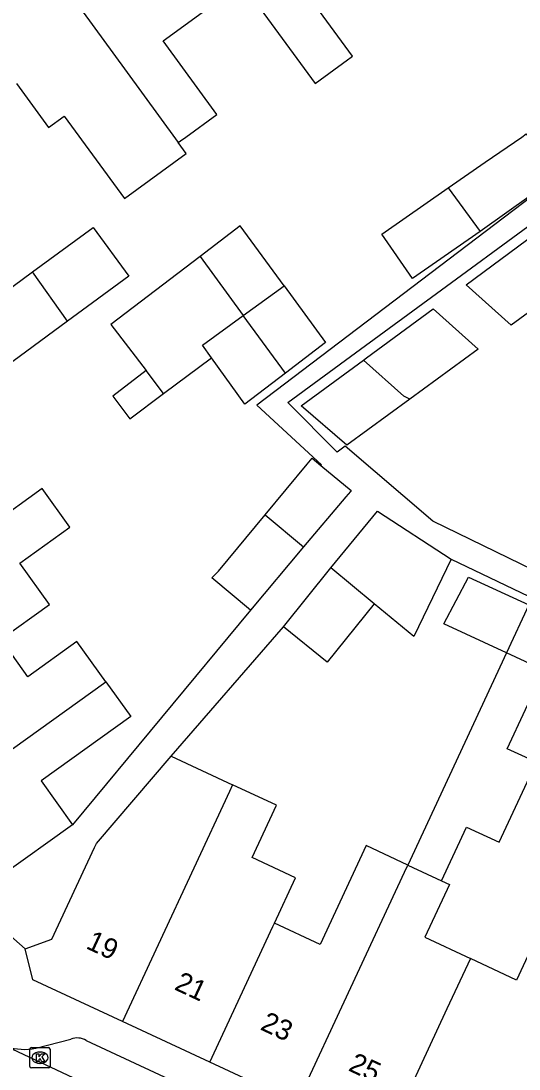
# Model space of a CAD drawing. Extents: x 159822 to 160765, y 380693 to 381634.
# Drawn here: x 160018.1 to 160042.8, y 381258.7 to 381310.6 of the extents above; entities that cross this region are included whole.
import ezdxf

# ---------------------------------------------------------------- set-up
doc = ezdxf.new("R2010")
doc.units = 0
for name, color, linetype in [('IMGEO_Kolk', 7, 'Continuous'), ('IMGEO_Pand', 7, 'Continuous'), ('IMGEO_Pand_nummerreeks', 7, 'Continuous'), ('IMGEO_Rijbaan_lokaal_open', 7, 'Continuous'), ('IMGEO_Voetpad_open', 7, 'Continuous')]:
    doc.layers.add(name, color=color, linetype=linetype)

msp = doc.modelspace()

# ---------------------------------------------------------------- linework, layer by layer
at = {"layer": 'IMGEO_Kolk'}
for p, q in [((160018.581, 381258.834), (160018.581, 381259.686)), ((160018.656, 381259.76), (160019.508, 381259.76)), ((160019.069, 381259.54), (160019.094, 381259.54)), ((160019.582, 381259.686), (160019.582, 381258.834)), ((160019.092, 381258.98), (160019.067, 381258.98)), ((160019.508, 381258.76), (160018.656, 381258.76))]:
    msp.add_line(p, q, dxfattribs=at)
for points in [[(160018.581, 381258.834), (160018.581, 381259.686)], [(160018.656, 381259.76), (160019.508, 381259.76)], [(160019.582, 381259.686), (160019.582, 381258.834)], [(160018.902, 381259.46), (160019.025, 381259.46), (160019.025, 381259.309), (160019.155, 381259.46), (160019.319, 381259.46), (160019.173, 381259.309), (160019.326, 381259.06), (160019.174, 381259.06), (160019.089, 381259.224), (160019.025, 381259.157), (160019.025, 381259.06), (160018.902, 381259.06), (160018.902, 381259.46)], [(160019.508, 381258.76), (160018.656, 381258.76)]]:
    msp.add_lwpolyline(points, dxfattribs=at)
for centre, start, end in [((160018.658, 381259.684), 91.552, 178.448), ((160018.658, 381259.684), 91.552, 178.448), ((160019.506, 381259.684), 1.552, 88.448), ((160019.506, 381259.684), 1.552, 88.448), ((160018.658, 381258.836), 181.552, 268.448), ((160018.658, 381258.836), 181.552, 268.448), ((160019.506, 381258.836), 271.552, 358.448), ((160019.506, 381258.836), 271.552, 358.448)]:
    msp.add_arc(centre, 0.0765, start, end, dxfattribs=at)
for centre, major_axis, ratio, start_param, end_param in [((160019.068, 381259.26), (-0.387, 0.002), 0.722429, 4.712389, 7.853982), ((160019.093, 381259.26), (-0.39, 0.002), 0.717154, 1.570796, 4.712389)]:
    msp.add_ellipse(centre, major_axis=major_axis, ratio=ratio, start_param=start_param, end_param=end_param, dxfattribs=at)
at = {"layer": 'IMGEO_Pand'}
for points in [[(160015.639, 381318.698), (160023.278, 381308.232), (160025.935, 381304.592)], [(160027.112, 381311.031), (160029.091, 381312.475), (160032.714, 381307.513), (160034.316, 381308.682), (160034.5, 381308.817), (160034.566, 381308.865), (160030.936, 381313.84)], [(160025.935, 381304.592), (160026.041, 381304.67), (160026.303, 381304.861), (160027.839, 381305.982), (160025.182, 381309.622), (160027.112, 381311.031)], [(160017.923, 381307.519), (160019.512, 381305.341), (160020.281, 381305.902), (160023.265, 381301.815), (160026.329, 381304.052), (160025.935, 381304.592)], [(160039.317, 381302.338), (160041.149, 381303.609), (160042.957, 381304.863), (160043.183, 381305.02), (160044.736, 381302.929), (160040.89, 381300.182)], [(160040.89, 381300.182), (160037.537, 381297.855), (160036.016, 381300.046), (160039.317, 381302.338)], [(160039.317, 381302.338), (160040.89, 381300.182)], [(160018.706, 381298.177), (160021.713, 381300.389), (160023.486, 381297.978), (160020.45, 381295.744)], [(160031.179, 381297.498), (160029.008, 381300.465), (160027.019, 381298.947)], [(160045.975, 381298.128), (160042.438, 381295.548), (160040.196, 381297.547), (160043.642, 381300.076)], [(160027.019, 381298.947), (160022.601, 381295.573), (160024.343, 381293.29)], [(160027.019, 381298.947), (160029.153, 381296.025)], [(160020.45, 381295.744), (160017.729, 381293.743), (160015.956, 381296.154), (160018.706, 381298.177)], [(160020.45, 381295.744), (160018.706, 381298.177)], [(160029.153, 381296.025), (160031.179, 381297.498)], [(160031.179, 381297.498), (160033.237, 381294.686), (160031.244, 381293.164)], [(160035.111, 381293.814), (160035.263, 381293.925), (160038.566, 381296.35), (160040.803, 381294.355), (160037.417, 381291.885)], [(160027.583, 381293.931), (160027.129, 381294.553), (160029.153, 381296.025)], [(160031.244, 381293.164), (160029.153, 381296.025)], [(160025.209, 381292.156), (160027.583, 381293.931)], [(160031.244, 381293.164), (160029.236, 381291.631), (160027.583, 381293.931)], [(160037.417, 381291.885), (160034.293, 381289.606), (160032.026, 381291.549), (160035.111, 381293.814)], [(160037.417, 381291.885), (160037.117, 381292.025), (160035.111, 381293.814)], [(160024.343, 381293.29), (160022.685, 381292.025), (160023.538, 381290.907), (160025.209, 381292.156)], [(160025.209, 381292.156), (160024.343, 381293.29)], [(160030.239, 381286.144), (160032.328, 381288.661), (160032.578, 381288.963), (160033.008, 381288.601)], [(160033.008, 381288.601), (160034.497, 381287.348), (160034.463, 381287.308), (160034.244, 381287.048), (160032.148, 381284.558)], [(160017.152, 381279.988), (160019.556, 381281.712), (160018.092, 381283.754), (160020.57, 381285.532), (160019.191, 381287.455), (160016.713, 381285.677)], [(160029.509, 381281.423), (160027.594, 381283.035), (160027.927, 381283.358), (160030.239, 381286.144)], [(160030.239, 381286.144), (160032.148, 381284.558)], [(160033.492, 381283.523), (160035.811, 381286.324), (160039.455, 381283.959)], [(160032.148, 381284.558), (160029.509, 381281.423)], [(160039.455, 381283.959), (160037.608, 381280.117), (160035.645, 381281.741)], [(160031.143, 381280.61), (160033.492, 381283.523)], [(160035.645, 381281.741), (160033.492, 381283.523)], [(160042.203, 381279.307), (160039.091, 381280.744), (160040.315, 381283.07), (160043.311, 381281.687)], [(160035.645, 381281.741), (160033.318, 381278.855), (160031.143, 381280.61)], [(160043.311, 381281.687), (160042.203, 381279.307)], [(160022.338, 381277.885), (160020.915, 381279.87), (160018.486, 381278.128), (160017.152, 381279.988)], [(160042.203, 381279.307), (160037.307, 381268.804)], [(160044.049, 381278.455), (160042.203, 381279.307)], [(160038.973, 381268.028), (160040.212, 381270.688), (160041.837, 381269.931), (160043.682, 381273.892), (160042.238, 381274.565), (160044.049, 381278.455)], [(160011.792, 381270.319), (160022.338, 381277.885)], [(160022.338, 381277.885), (160023.578, 381276.156), (160019.139, 381272.973), (160020.699, 381270.797)], [(160018.356, 381264.659), (160019.675, 381265.14), (160021.786, 381269.673), (160021.877, 381269.868), (160025.582, 381274.201)], [(160025.582, 381274.201), (160028.63, 381272.783)], [(160028.63, 381272.783), (160028.475, 381272.45), (160023.169, 381261.054)], [(160030.7, 381265.923), (160031.744, 381268.177), (160029.595, 381269.178), (160030.803, 381271.771), (160028.63, 381272.783)], [(160020.699, 381270.797), (160017.148, 381268.251), (160016.78, 381266.022)], [(160045.961, 381264.78), (160047.913, 381268.97), (160045.877, 381269.918), (160043.925, 381265.728), (160042.704, 381263.107), (160040.414, 381264.173)], [(160037.307, 381268.804), (160035.244, 381269.765), (160032.964, 381264.868), (160030.7, 381265.923)], [(160031.821, 381257.025), (160037.145, 381268.457), (160037.307, 381268.804)], [(160037.307, 381268.804), (160038.973, 381268.028)], [(160038.973, 381268.028), (160039.376, 381267.841), (160038.157, 381265.224), (160040.414, 381264.173)], [(160027.495, 381259.04), (160030.625, 381265.761), (160030.7, 381265.923)], [(160023.169, 381261.054), (160018.73, 381263.121), (160018.356, 381264.659)], [(160040.414, 381264.173), (160039.251, 381261.675), (160036.147, 381255.011)], [(160027.495, 381259.04), (160023.169, 381261.054)], [(160031.821, 381257.025), (160027.495, 381259.04)]]:
    msp.add_lwpolyline(points, dxfattribs=at)
at = {"layer": 'IMGEO_Rijbaan_lokaal_open'}
msp.add_lwpolyline([(160017.433, 381259.824), (160042.541, 381248.036)], dxfattribs=at)
at = {"layer": 'IMGEO_Voetpad_open'}
for points in [[(160050.389, 381280.071), (160038.546, 381285.838), (160034.21, 381289.545), (160033.816, 381289.258), (160031.367, 381291.706), (160034.717, 381294.165), (160038.984, 381297.296), (160043.25, 381300.426), (160047.516, 381303.556), (160051.783, 381306.687), (160056.049, 381309.817), (160060.315, 381312.948), (160064.581, 381316.078), (160065.864, 381317.019), (160069.076, 381319.376), (160070.485, 381322.835), (160072.288, 381327.261), (160074.02, 381331.513), (160074.477, 381331.327)], [(160045.558, 381303.508), (160045.257, 381303.288), (160029.83, 381291.581), (160033.032, 381288.627), (160033.008, 381288.601)], [(160039.455, 381283.959), (160048.26, 381279.75), (160046.498, 381276.065), (160054.767, 381272.112), (160054.622, 381271.788), (160049.165, 381260.074)], [(160029.509, 381281.423), (160020.699, 381270.797)], [(160025.582, 381274.201), (160031.143, 381280.61)], [(160016.78, 381266.022), (160018.356, 381264.659)], [(160018.88, 381259.732), (160020.61, 381260.184)], [(160021.372, 381260.108), (160040.413, 381251.24)]]:
    msp.add_lwpolyline(points, dxfattribs=at)
for centre, radius, start, end in [((160020.915, 381259.385), 0.856, 57.722, 110.8866), ((160018.318, 381262.319), 2.647, 250.4671, 282.257)]:
    msp.add_arc(centre, radius, start, end, dxfattribs=at)

# ---------------------------------------------------------------- texts
at = {"layer": 'IMGEO_Pand_nummerreeks'}
for s, rotation, p in [('19', 335.0322, (160021.309, 381264.7)), ('21', 335.0322, (160025.692, 381262.658)), ('23', 335.0322, (160029.952, 381260.675)), ('25', 335.0305, (160034.316, 381258.644))]:
    msp.add_text(s, height=1, rotation=rotation, dxfattribs=at).set_placement(p)

doc.saveas('drawing.dxf')
